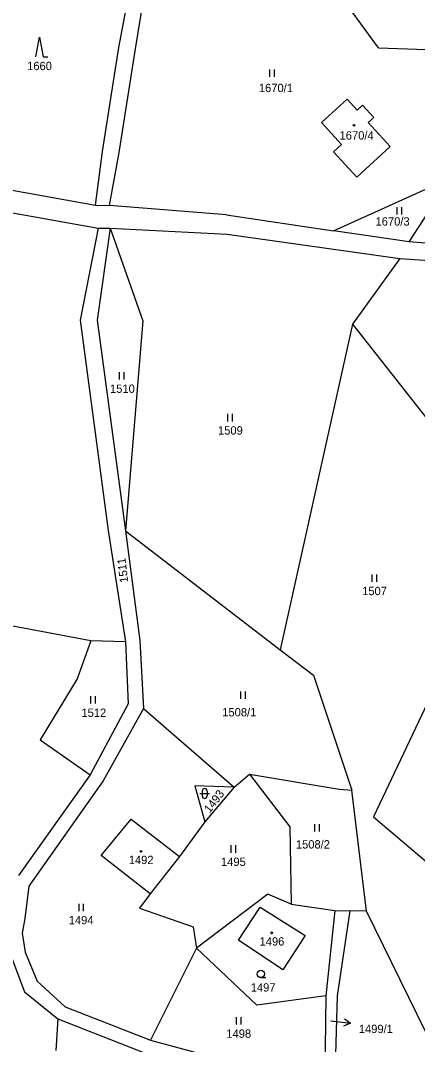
# Model space of a CAD drawing. Extents: x -670359 to -668019, y -978807 to -976674.
# Drawn here: x -669140.5 to -669059.5, y -978516 to -978307.2 of the extents above; entities that cross this region are included whole.
import ezdxf

# ---------------------------------------------------------------- set-up
doc = ezdxf.new("R2010")
doc.units = 0
for name, color, linetype in [('Hranice parcel', 7, 'Continuous'), ('Parcelní čísla', 7, 'Continuous'), ('Značky budov', 7, 'Continuous'), ('Značky kultur', 7, 'Continuous')]:
    doc.layers.add(name, color=color, linetype=linetype)

msp = doc.modelspace()

# ---------------------------------------------------------------- linework, layer by layer
at = {"layer": 'Hranice parcel'}
for points in [[(-669117.03, -978312.94), (-669110.87, -978275.01)], [(-669067.45, -978312.75), (-669085.19, -978288.43)], [(-669120.47, -978312.66), (-669117.25, -978295.74)], [(-669123.82, -978333.9), (-669120.47, -978312.66)], [(-669120.38, -978334.1), (-669117.03, -978312.94)], [(-669067.45, -978312.75), (-669041.98, -978313.65)], [(-669079.08, -978327.99), (-669073.88, -978323.23), (-669071.84, -978325.45), (-669070.73, -978324.44), (-669068.43, -978326.98), (-669069.55, -978327.98), (-669065.06, -978332.86), (-669071.89, -978339.11), (-669076.68, -978333.94), (-669075.01, -978332.43), (-669079.08, -978327.99)], [(-669125.22, -978344.84), (-669123.82, -978333.9)], [(-669122.33, -978344.87), (-669120.38, -978334.1)], [(-669076.63, -978350.04), (-669052.68, -978339.23)], [(-669061.18, -978352.33), (-669052.68, -978339.23)], [(-669152.14, -978339.99), (-669125.22, -978344.84)], [(-669152.83, -978344.47), (-669124.7, -978349.49)], [(-669125.22, -978344.84), (-669122.33, -978344.87)], [(-669098.5, -978346.81), (-669122.33, -978344.87)], [(-669098.5, -978346.81), (-669076.63, -978350.04)], [(-669124.7, -978349.49), (-669128.35, -978368.24)], [(-669122.22, -978349.51), (-669124.9, -978368.24)], [(-669124.7, -978349.49), (-669122.22, -978349.51)], [(-669122.22, -978349.51), (-669098.38, -978350.73)], [(-669122.22, -978349.51), (-669115.54, -978368.38)], [(-669061.18, -978352.33), (-669076.63, -978350.04)], [(-669098.38, -978350.73), (-669063.13, -978355.67)], [(-669053.9, -978352.89), (-669061.18, -978352.33)], [(-669063.13, -978355.67), (-669072.8, -978369.08)], [(-669063.13, -978355.67), (-669054.1, -978356.33)], [(-669128.35, -978368.24), (-669122.63, -978411.18)], [(-669124.9, -978368.24), (-669119.11, -978411.22)], [(-669115.54, -978368.38), (-669119.11, -978411.22)], [(-669072.8, -978369.08), (-669087.51, -978435.47)], [(-669072.8, -978369.08), (-669049.42, -978398.69)], [(-669027.46, -978383.02), (-669068.5, -978469.51)], [(-669122.63, -978411.18), (-669119.11, -978433.85)], [(-669119.11, -978411.22), (-669116.15, -978433.56)], [(-669119.11, -978411.22), (-669087.51, -978435.47)], [(-669126.15, -978433.62), (-669148.68, -978429.45)], [(-669126.15, -978433.62), (-669128.96, -978441.42)], [(-669119.11, -978433.85), (-669126.15, -978433.62)], [(-669116.15, -978433.56), (-669115.41, -978447.45)], [(-669119.11, -978433.85), (-669118.52, -978446.5)], [(-669087.51, -978435.47), (-669080.76, -978440.66)], [(-669128.96, -978441.42), (-669136.49, -978453.82)], [(-669080.76, -978440.66), (-669072.92, -978464.1)], [(-669118.52, -978446.5), (-669126.32, -978460.97)], [(-669115.41, -978447.45), (-669123.65, -978462.2)], [(-669115.41, -978447.45), (-669096.93, -978463.46)], [(-669136.49, -978453.82), (-669126.32, -978460.97)], [(-669096.93, -978463.46), (-669093.78, -978460.85)], [(-669093.78, -978460.85), (-669075.48, -978463.92)], [(-669093.78, -978460.85), (-669085.57, -978471.57)], [(-669126.32, -978460.97), (-669140.91, -978481.53)], [(-669123.65, -978462.2), (-669138.85, -978483.71)], [(-669096.93, -978463.46), (-669104.93, -978463.2)], [(-669104.93, -978463.2), (-669102.93, -978470.58)], [(-669096.93, -978463.46), (-669102.93, -978470.58)], [(-669075.48, -978463.92), (-669072.92, -978464.1)], [(-669069.9, -978488.77), (-669072.92, -978464.1)], [(-669124.09, -978477.43), (-669117.97, -978470.02)], [(-669117.97, -978470.02), (-669108.05, -978477.64)], [(-669102.93, -978470.58), (-669108.05, -978477.64)], [(-669068.5, -978469.51), (-669037.87, -978495.52)], [(-669085.57, -978471.57), (-669085.26, -978487.33)], [(-669114.05, -978485.26), (-669124.09, -978477.43)], [(-669108.05, -978477.64), (-669114.05, -978485.26)], [(-669138.85, -978483.71), (-669139.64, -978490.26)], [(-669114.05, -978485.26), (-669116.24, -978488.19)], [(-669090.04, -978485.28), (-669104.64, -978496.32)], [(-669085.26, -978487.33), (-669090.04, -978485.28)], [(-669096.02, -978494.69), (-669091.59, -978487.98)], [(-669091.59, -978487.98), (-669082.4, -978493.76)], [(-669085.26, -978487.33), (-669076.38, -978488.62)], [(-669116.24, -978488.19), (-669105.32, -978491.99)], [(-669076.38, -978488.62), (-669078.25, -978506.04)], [(-669076.38, -978488.62), (-669073.34, -978488.74)], [(-669073.34, -978488.74), (-669075.93, -978506.06)], [(-669069.9, -978488.77), (-669073.34, -978488.74)], [(-669050.94, -978527.45), (-669069.9, -978488.77)], [(-669139.64, -978490.26), (-669140.15, -978493.29)], [(-669105.32, -978491.99), (-669104.64, -978496.32)], [(-669140.15, -978493.29), (-669139.55, -978497.14)], [(-669082.4, -978493.76), (-669086.96, -978500.71)], [(-669104.64, -978496.32), (-669113.97, -978515.09)], [(-669092.28, -978507.97), (-669104.64, -978496.32)], [(-669086.96, -978500.71), (-669096.02, -978494.69)], [(-669142.52, -978497.83), (-669139.72, -978505.22)], [(-669139.55, -978497.14), (-669137.13, -978503.08)], [(-669137.13, -978503.08), (-669131.42, -978508.26)], [(-669139.72, -978505.22), (-669132.89, -978510.73)], [(-669078.25, -978506.04), (-669092.28, -978507.97)], [(-669078.25, -978506.04), (-669078.53, -978532.83)], [(-669075.93, -978506.06), (-669076.71, -978534.85)], [(-669131.42, -978508.26), (-669113.97, -978515.09)], [(-669132.89, -978510.73), (-669133.28, -978517.2)], [(-669132.89, -978510.73), (-669114.87, -978517.8)], [(-669113.97, -978515.09), (-669089.38, -978521.76)]]:
    msp.add_lwpolyline(points, dxfattribs=at)
at = {"layer": 'Parcelní čísla'}
msp.add_line((-669074.4, -978510.7), (-669073.2, -978511.61), dxfattribs=at)
msp.add_lwpolyline([(-669077.17, -978511.11), (-669073.2, -978511.61), (-669074.58, -978512.19)], dxfattribs=at)
at = {"layer": 'Značky budov'}
for centre in [(-669072.47, -978328.52), (-669115.93, -978476.58), (-669089.28, -978493.19)]:
    msp.add_circle(centre, 0.175, dxfattribs=at)
at = {"layer": 'Značky kultur'}
for p, q in [((-669089.7, -978317.14), (-669089.7, -978318.64)), ((-669088.7, -978318.64), (-669088.7, -978317.14)), ((-669063.74, -978345.25), (-669063.74, -978346.75)), ((-669062.74, -978346.75), (-669062.74, -978345.25)), ((-669120.4, -978378.89), (-669120.4, -978380.39)), ((-669119.4, -978380.39), (-669119.4, -978378.89)), ((-669098.26, -978387.4), (-669098.26, -978388.9)), ((-669097.26, -978388.9), (-669097.26, -978387.4)), ((-669068.81, -978420.14), (-669068.81, -978421.64)), ((-669067.81, -978421.64), (-669067.81, -978420.14)), ((-669095.61, -978443.99), (-669095.61, -978445.49)), ((-669094.61, -978445.49), (-669094.61, -978443.99)), ((-669126.23, -978444.96), (-669126.23, -978446.46)), ((-669125.23, -978446.46), (-669125.23, -978444.96)), ((-669103.94, -978464.78), (-669101.94, -978464.78)), ((-669103.44, -978464.28), (-669103.44, -978465.28)), ((-669102.44, -978464.28), (-669102.44, -978465.28)), ((-669080.51, -978471.05), (-669080.51, -978472.55)), ((-669079.51, -978472.55), (-669079.51, -978471.05)), ((-669097.61, -978475.35), (-669097.61, -978476.85)), ((-669096.61, -978476.85), (-669096.61, -978475.35)), ((-669128.64, -978487.25), (-669128.64, -978488.75)), ((-669127.64, -978488.75), (-669127.64, -978487.25)), ((-669091.48, -978502.33), (-669090.48, -978502.33)), ((-669096.52, -978510.39), (-669096.52, -978511.89)), ((-669095.52, -978511.89), (-669095.52, -978510.39))]:
    msp.add_line(p, q, dxfattribs=at)
msp.add_lwpolyline([(-669137.42, -978314.59), (-669136.67, -978310.59), (-669135.92, -978314.59), (-669134.92, -978314.59)], dxfattribs=at)
for centre, radius in [((-669072.47, -978328.52), 0.175), ((-669115.93, -978476.58), 0.175), ((-669089.28, -978493.19), 0.175), ((-669091.48, -978501.58), 0.75)]:
    msp.add_circle(centre, radius, dxfattribs=at)
for centre, start, end in [((-669102.94, -978464.28), 0, 180), ((-669102.94, -978465.28), 180, 0)]:
    msp.add_arc(centre, 0.5, start, end, dxfattribs=at)

# ---------------------------------------------------------------- texts
at = {"layer": 'Parcelní čísla'}
for s, height, p in [('1660', 1.7, (-669139.17, -978317.29)), ('1670/1', 1.7, (-669091.88, -978321.77)), ('1670/4', 1.7, (-669075.41, -978331.45)), ('1670/3', 1.7, (-669068.07, -978348.99)), ('1510', 1.7, (-669122.26, -978383.09)), ('1509', 1.7, (-669100.22, -978391.6)), ('1507', 1.7, (-669070.81, -978424.34)), ('1512', 1.7, (-669128.09, -978449.16)), ('1508/1', 1.7, (-669099.35, -978449.06)), ('1508/2', 1.7, (-669084.33, -978476)), ('1492', 1.7, (-669118.43, -978479.18)), ('1495', 1.7, (-669099.61, -978479.55)), ('1494', 1.7, (-669130.68, -978491.45)), ('1496', 1.7, (-669091.74, -978495.79)), ('1497', 1.7, (-669093.54, -978505.17)), ('1499/1', 0.1, (-669077.39, -978511.11)), ('1498', 1.7, (-669098.52, -978514.59)), ('1499/1', 1.7, (-669071.49, -978513.63))]:
    msp.add_text(s, height=height, dxfattribs=at).set_placement(p)
for s, rotation, p in [('1511', 96.8431, (-669118.53, -978421.69)), ('1493', 52.457, (-669101.9, -978468.87))]:
    msp.add_text(s, height=1.7, rotation=rotation, dxfattribs=at).set_placement(p)

doc.saveas('drawing.dxf')
